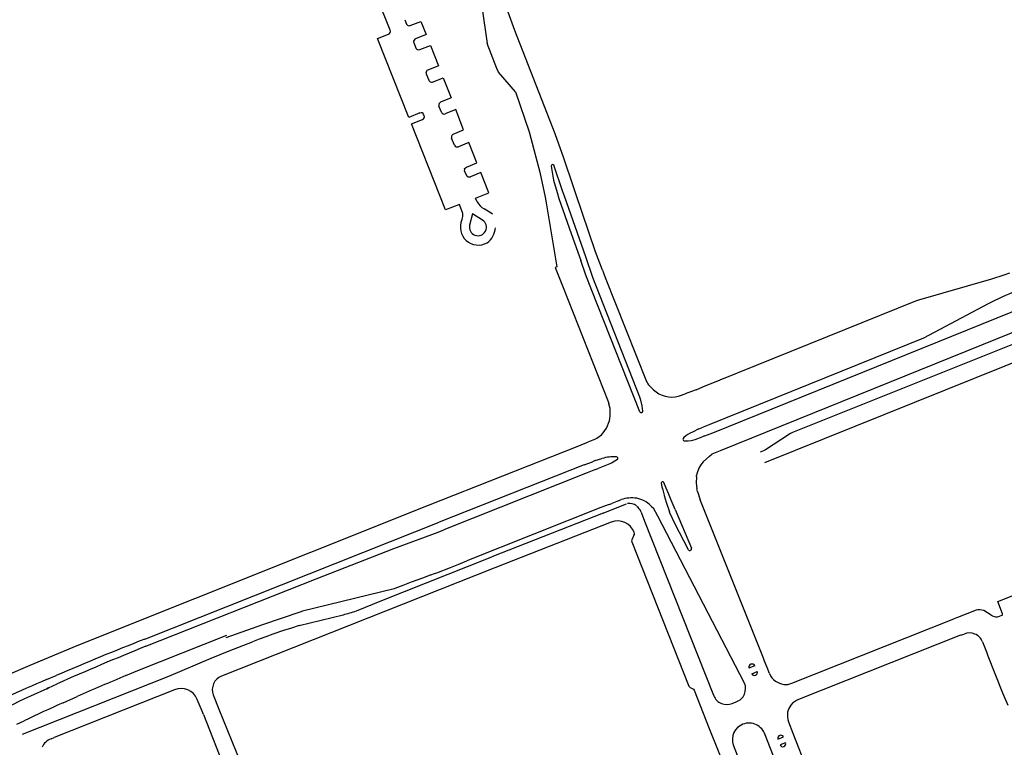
# Model space of a CAD drawing. Extents: x 148869 to 161638, y 453607 to 469810.
# Tile 926 of 1056: x 159127.4 to 159130.77, y 459862.21 to 459864.7. Entities that reach past the tile are written whole.
import ezdxf

# ---------------------------------------------------------------- set-up
doc = ezdxf.new("R2010")
doc.units = 0
doc.layers.add('LKI_V01_KANTRIJWEG', color=252, linetype='CONTINUOUS')

msp = doc.modelspace()

# ---------------------------------------------------------------- linework, layer by layer
at = {"layer": 'LKI_V01_KANTRIJWEG'}
for p, q in [((159128.6638, 459864.6614), (159128.4883, 459865.1076)), ((159128.6638, 459864.6614), (159128.4883, 459865.1076)), ((159128.9773, 459864.7432), (159128.9961, 459864.6167)), ((159128.9773, 459864.7432), (159128.9961, 459864.6167)), ((159128.7139, 459864.6976), (159128.7197, 459864.6829)), ((159128.7139, 459864.6976), (159128.7197, 459864.6829)), ((159128.7197, 459864.6829), (159128.7205, 459864.6815)), ((159128.7197, 459864.6829), (159128.7205, 459864.6815)), ((159128.744, 459864.6212), (159128.7445, 459864.6195)), ((159128.744, 459864.6212), (159128.7445, 459864.6195)), ((159128.7445, 459864.6195), (159128.752, 459864.6007)), ((159128.7445, 459864.6195), (159128.752, 459864.6007)), ((159128.7864, 459864.5144), (159128.787, 459864.5123)), ((159128.7864, 459864.5144), (159128.787, 459864.5123)), ((159128.787, 459864.5123), (159128.7958, 459864.4901)), ((159128.787, 459864.5123), (159128.7958, 459864.4901)), ((159128.8304, 459864.4032), (159128.8308, 459864.4022)), ((159128.8304, 459864.4032), (159128.8308, 459864.4022)), ((159128.7801, 459864.3692), (159128.7783, 459864.3729)), ((159128.7801, 459864.3692), (159128.7783, 459864.3729)), ((159128.8837, 459864.2686), (159128.8742, 459864.2926)), ((159128.8837, 459864.2686), (159128.8742, 459864.2926)), ((159129.2541, 459864.1124), (159129.2252, 459864.1966)), ((159129.2541, 459864.1124), (159129.2252, 459864.1966)), ((159128.9245, 459864.1658), (159128.9186, 459864.1808)), ((159128.9245, 459864.1658), (159128.9186, 459864.1808)), ((159128.9245, 459864.1658), (159128.9252, 459864.1645)), ((159128.9245, 459864.1658), (159128.9252, 459864.1645)), ((159129.2351, 459864.1066), (159129.2412, 459864.0862)), ((159129.2351, 459864.1066), (159129.2412, 459864.0862)), ((159129.2609, 459864.0936), (159129.2541, 459864.1124)), ((159129.2609, 459864.0936), (159129.2541, 459864.1124)), ((159128.9611, 459864.0742), (159128.9562, 459864.087)), ((159128.9611, 459864.0742), (159128.9562, 459864.087)), ((159129.1944, 459864.0906), (159129.1978, 459864.0712)), ((159129.1944, 459864.0906), (159129.1978, 459864.0712)), ((159129.1978, 459864.0712), (159129.2341, 459863.8514)), ((159129.1978, 459864.0712), (159129.2341, 459863.8514)), ((159129.3334, 459863.8858), (159129.2609, 459864.0936)), ((159129.3334, 459863.8858), (159129.2609, 459864.0936)), ((159128.909, 459864.0123), (159128.91, 459864.0145)), ((159128.909, 459864.0123), (159128.91, 459864.0145)), ((159129.2341, 459863.8514), (159129.2287, 459863.8492)), ((159129.2341, 459863.8514), (159129.2287, 459863.8492)), ((159129.2287, 459863.8492), (159129.2558, 459863.7806)), ((159129.2287, 459863.8492), (159129.2558, 459863.7806)), ((159129.3903, 459863.84), (159129.4001, 459863.8156)), ((159129.3903, 459863.84), (159129.4001, 459863.8156)), ((159129.4001, 459863.8156), (159129.5409, 459863.4598)), ((159129.4001, 459863.8156), (159129.5409, 459863.4598)), ((159129.2558, 459863.7806), (159129.41, 459863.3906)), ((159129.2558, 459863.7806), (159129.41, 459863.3906)), ((159129.769, 459863.2842), (159130.9831, 459863.7754)), ((159129.769, 459863.2842), (159130.9831, 459863.7754)), ((159130.7112, 459863.7253), (159130.4898, 459863.6076)), ((159130.7112, 459863.7253), (159130.4898, 459863.6076)), ((159130.9831, 459863.7026), (159129.7934, 459863.2216)), ((159130.9831, 459863.7026), (159129.7934, 459863.2216)), ((159130.4898, 459863.6076), (159129.7578, 459863.3117)), ((159130.4898, 459863.6076), (159129.7578, 459863.3117)), ((159129.6829, 459863.4202), (159129.6738, 459863.4168)), ((159129.6829, 459863.4202), (159129.6738, 459863.4168)), ((159129.7111, 459863.431), (159129.6829, 459863.4202)), ((159129.7111, 459863.431), (159129.6829, 459863.4202)), ((159129.7111, 459863.431), (159129.7346, 459863.4406)), ((159129.7111, 459863.431), (159129.7346, 459863.4406)), ((159129.41, 459863.3906), (159129.4127, 459863.383)), ((159129.41, 459863.3906), (159129.4127, 459863.383)), ((159129.6509, 459863.4088), (159129.6738, 459863.4168)), ((159129.6509, 459863.4088), (159129.6738, 459863.4168)), ((159129.7205, 459863.2971), (159129.6988, 459863.2857)), ((159129.7205, 459863.2971), (159129.6988, 459863.2857)), ((159129.7205, 459863.2971), (159129.7298, 459863.3007)), ((159129.7205, 459863.2971), (159129.7298, 459863.3007)), ((159129.7578, 459863.3117), (159129.7298, 459863.3007)), ((159129.7578, 459863.3117), (159129.7298, 459863.3007)), ((159129.3318, 459863.2479), (159129.3406, 459863.2516)), ((159129.3318, 459863.2479), (159129.3406, 459863.2516)), ((159129.3634, 459863.2608), (159129.3406, 459863.2516)), ((159129.3634, 459863.2608), (159129.3406, 459863.2516)), ((159129.6692, 459863.2674), (159129.6671, 459863.2647)), ((159129.6692, 459863.2674), (159129.6671, 459863.2647)), ((159129.7083, 459863.2611), (159129.7314, 459863.2697)), ((159129.7083, 459863.2611), (159129.7314, 459863.2697)), ((159129.7409, 459863.2733), (159129.7314, 459863.2697)), ((159129.7409, 459863.2733), (159129.7314, 459863.2697)), ((159129.7409, 459863.2733), (159129.769, 459863.2842)), ((159129.7409, 459863.2733), (159129.769, 459863.2842)), ((159128.7952, 459863.0356), (159129.3038, 459863.2366)), ((159128.7952, 459863.0356), (159129.3038, 459863.2366)), ((159129.3038, 459863.2366), (159129.3318, 459863.2479)), ((159129.3038, 459863.2366), (159129.3318, 459863.2479)), ((159129.7934, 459863.2216), (159129.7654, 459863.2102)), ((159129.7934, 459863.2216), (159129.7654, 459863.2102)), ((159129.9421, 459863.2223), (159129.9303, 459863.2179)), ((159129.9421, 459863.2223), (159129.9303, 459863.2179)), ((159129.3283, 459863.1738), (159129.356, 459863.1849)), ((159129.3283, 459863.1738), (159129.356, 459863.1849)), ((159129.3653, 459863.1884), (159129.356, 459863.1849)), ((159129.3653, 459863.1884), (159129.356, 459863.1849)), ((159129.3653, 459863.1884), (159129.3889, 459863.1955)), ((159129.3653, 459863.1884), (159129.3889, 459863.1955)), ((159129.7572, 459863.2041), (159129.7352, 459863.1842)), ((159129.7572, 459863.2041), (159129.7352, 459863.1842)), ((159129.7572, 459863.2041), (159129.7654, 459863.2102)), ((159129.7572, 459863.2041), (159129.7654, 459863.2102)), ((159129.3283, 459863.1738), (159128.8315, 459862.9775)), ((159129.3283, 459863.1738), (159128.8315, 459862.9775)), ((159129.3667, 459863.1578), (159129.3386, 459863.147)), ((159129.3667, 459863.1578), (159129.3386, 459863.147)), ((159129.3667, 459863.1578), (159129.3758, 459863.1616)), ((159129.3667, 459863.1578), (159129.3758, 459863.1616)), ((159129.3987, 459863.1707), (159129.3758, 459863.1616)), ((159129.3987, 459863.1707), (159129.3758, 459863.1616)), ((159129.3386, 459863.147), (159128.8478, 459862.9522)), ((159129.3386, 459863.147), (159128.8478, 459862.9522)), ((159129.712, 459863.133), (159129.7116, 459863.1122)), ((159129.712, 459863.133), (159129.7116, 459863.1122)), ((159129.712, 459863.133), (159129.712, 459863.1372)), ((159129.712, 459863.133), (159129.712, 459863.1372)), ((159129.5968, 459863.0887), (159129.6016, 459863.0707)), ((159129.5968, 459863.0887), (159129.6016, 459863.0707)), ((159129.609, 459863.0938), (159129.6008, 459863.1136)), ((159129.609, 459863.0938), (159129.6008, 459863.1136)), ((159129.6168, 459863.0758), (159129.609, 459863.0938)), ((159129.6168, 459863.0758), (159129.609, 459863.0938)), ((159129.7116, 459863.1122), (159129.7134, 459863.0916)), ((159129.7116, 459863.1122), (159129.7134, 459863.0916)), ((159129.7156, 459863.0834), (159129.7134, 459863.0916)), ((159129.7156, 459863.0834), (159129.7134, 459863.0916)), ((159129.7156, 459863.0834), (159129.7253, 459863.0541)), ((159129.7156, 459863.0834), (159129.7253, 459863.0541)), ((159129.4453, 459863.051), (159129.4225, 459863.0422)), ((159129.4453, 459863.051), (159129.4225, 459863.0422)), ((159129.4453, 459863.051), (159129.4544, 459863.0552)), ((159129.4453, 459863.051), (159129.4544, 459863.0552)), ((159129.6016, 459863.0707), (159129.6021, 459863.0689)), ((159129.6016, 459863.0707), (159129.6021, 459863.0689)), ((159129.6021, 459863.0689), (159129.6084, 459863.0463)), ((159129.6021, 459863.0689), (159129.6084, 459863.0463)), ((159129.6261, 459863.0532), (159129.6168, 459863.0758)), ((159129.6261, 459863.0532), (159129.6168, 459863.0758)), ((159129.6396, 459863.0213), (159129.6261, 459863.0532)), ((159129.6396, 459863.0213), (159129.6261, 459863.0532)), ((159129.3851, 459863.0276), (159128.9263, 459862.8455)), ((159129.3851, 459863.0276), (159128.9263, 459862.8455)), ((159129.4133, 459863.0387), (159129.3851, 459863.0276)), ((159129.4133, 459863.0387), (159129.3851, 459863.0276)), ((159129.393, 459863.0087), (159129.4236, 459863.0207)), ((159129.393, 459863.0087), (159129.4236, 459863.0207)), ((159129.4133, 459863.0387), (159129.4225, 459863.0422)), ((159129.4133, 459863.0387), (159129.4225, 459863.0422)), ((159129.4236, 459863.0207), (159129.4725, 459863.0402)), ((159129.4236, 459863.0207), (159129.4725, 459863.0402)), ((159129.5589, 459863.032), (159129.5649, 459863.0256)), ((159129.5589, 459863.032), (159129.5649, 459863.0256)), ((159129.5806, 459862.9989), (159129.5649, 459863.0256)), ((159129.5806, 459862.9989), (159129.5649, 459863.0256)), ((159129.6084, 459863.0463), (159129.6204, 459863.0137)), ((159129.6084, 459863.0463), (159129.6204, 459863.0137)), ((159129.6396, 459863.0213), (159129.6955, 459862.8884)), ((159129.6396, 459863.0213), (159129.6955, 459862.8884)), ((159129.393, 459863.0087), (159129.0119, 459862.8587)), ((159129.393, 459863.0087), (159129.0119, 459862.8587)), ((159129.5229, 459863.0119), (159129.5218, 459863.0147)), ((159129.5229, 459863.0119), (159129.5218, 459863.0147)), ((159129.5229, 459863.0119), (159129.5348, 459862.981)), ((159129.5229, 459863.0119), (159129.5348, 459862.981)), ((159129.8769, 459862.427), (159129.5806, 459862.9989)), ((159129.8769, 459862.427), (159129.5806, 459862.9989)), ((159129.4209, 459862.9784), (159129.0226, 459862.822)), ((159129.4209, 459862.9784), (159129.0226, 459862.822)), ((159129.5348, 459862.981), (159129.7682, 459862.392)), ((159129.5348, 459862.981), (159129.7682, 459862.392)), ((159129.4994, 459862.9358), (159129.4912, 459862.9173)), ((159129.4994, 459862.9358), (159129.4912, 459862.9173)), ((159129.4907, 459862.9109), (159129.6868, 459862.4168)), ((159129.4907, 459862.9109), (159129.6868, 459862.4168)), ((159129.693, 459862.8824), (159129.6906, 459862.8809)), ((159129.693, 459862.8824), (159129.6906, 459862.8809)), ((159128.6351, 459862.7101), (159129.0119, 459862.8587)), ((159128.6351, 459862.7101), (159129.0119, 459862.8587)), ((159129.0226, 459862.822), (159128.0865, 459862.4512)), ((159129.0226, 459862.822), (159128.0865, 459862.4512)), ((159128.8232, 459862.8046), (159128.8705, 459862.8233)), ((159128.8232, 459862.8046), (159128.8705, 459862.8233)), ((159128.8705, 459862.8233), (159128.8984, 459862.8344)), ((159128.8705, 459862.8233), (159128.8984, 459862.8344)), ((159128.8984, 459862.8344), (159128.9263, 459862.8455)), ((159128.8984, 459862.8344), (159128.9263, 459862.8455)), ((159128.7779, 459862.7879), (159128.7358, 459862.7721)), ((159128.7779, 459862.7879), (159128.7358, 459862.7721)), ((159128.803, 459862.7972), (159128.7779, 459862.7879)), ((159128.803, 459862.7972), (159128.7779, 459862.7879)), ((159128.803, 459862.7972), (159128.8154, 459862.8017)), ((159128.803, 459862.7972), (159128.8154, 459862.8017)), ((159128.8154, 459862.8017), (159128.8193, 459862.8031)), ((159128.8154, 459862.8017), (159128.8193, 459862.8031)), ((159128.8193, 459862.8031), (159128.8232, 459862.8046)), ((159128.8193, 459862.8031), (159128.8232, 459862.8046)), ((159128.7075, 459862.7615), (159128.6793, 459862.7507)), ((159128.7075, 459862.7615), (159128.6793, 459862.7507)), ((159128.7358, 459862.7721), (159128.7075, 459862.7615)), ((159128.7358, 459862.7721), (159128.7075, 459862.7615)), ((159128.5479, 459862.6747), (159128.6351, 459862.7101)), ((159128.5479, 459862.6747), (159128.6351, 459862.7101)), ((159128.3525, 459862.6238), (159128.5033, 459862.6611)), ((159128.3525, 459862.6238), (159128.5033, 459862.6611)), ((159130.039, 459862.4274), (159130.5937, 459862.6475)), ((159130.039, 459862.4274), (159130.5937, 459862.6475)), ((159130.6059, 459862.6516), (159130.5937, 459862.6475)), ((159130.6059, 459862.6516), (159130.5937, 459862.6475)), ((159130.6696, 459862.6771), (159130.6059, 459862.6516)), ((159130.6696, 459862.6771), (159130.6059, 459862.6516)), ((159130.7217, 459862.6594), (159130.696, 459862.6751)), ((159130.7217, 459862.6594), (159130.696, 459862.6751)), ((159130.7581, 459862.659), (159130.7506, 459862.6567)), ((159130.7581, 459862.659), (159130.7506, 459862.6567)), ((159128.3255, 459862.6153), (159128.2987, 459862.6066)), ((159128.3255, 459862.6153), (159128.2987, 459862.6066)), ((159128.3525, 459862.6238), (159128.3255, 459862.6153)), ((159128.3525, 459862.6238), (159128.3255, 459862.6153)), ((159127.8001, 459862.4697), (159128.1046, 459862.5907)), ((159127.8001, 459862.4697), (159128.1046, 459862.5907)), ((159128.2154, 459862.5773), (159128.1927, 459862.5684)), ((159128.2154, 459862.5773), (159128.1927, 459862.5684)), ((159128.2383, 459862.5858), (159128.2154, 459862.5773)), ((159128.2383, 459862.5858), (159128.2154, 459862.5773)), ((159128.2621, 459862.5942), (159128.2383, 459862.5858)), ((159128.2621, 459862.5942), (159128.2383, 459862.5858)), ((159128.2987, 459862.6066), (159128.2621, 459862.5942)), ((159128.2987, 459862.6066), (159128.2621, 459862.5942)), ((159130.6167, 459862.5906), (159130.062, 459862.3713)), ((159130.6167, 459862.5906), (159130.062, 459862.3713)), ((159130.6167, 459862.5906), (159130.6288, 459862.5944)), ((159130.6167, 459862.5906), (159130.6288, 459862.5944)), ((159128.1128, 459862.5377), (159128.1927, 459862.5684)), ((159128.1128, 459862.5377), (159128.1927, 459862.5684)), ((159130.6916, 459862.5684), (159130.7053, 459862.5337)), ((159130.6916, 459862.5684), (159130.7053, 459862.5337)), ((159130.7053, 459862.5337), (159130.7103, 459862.5207)), ((159130.7053, 459862.5337), (159130.7103, 459862.5207)), ((159130.7103, 459862.5207), (159130.7606, 459862.3941)), ((159130.7103, 459862.5207), (159130.7606, 459862.3941)), ((159129.9122, 459862.4865), (159129.892, 459862.4784)), ((159129.9122, 459862.4865), (159129.892, 459862.4784)), ((159129.9542, 459862.4807), (159129.9458, 459862.5019)), ((159129.9542, 459862.4807), (159129.9458, 459862.5019)), ((159129.9619, 459862.46), (159129.9542, 459862.4807)), ((159129.9619, 459862.46), (159129.9542, 459862.4807)), ((159127.4866, 459862.439), (159127.5207, 459862.4536)), ((159127.4866, 459862.439), (159127.5207, 459862.4536)), ((159127.7592, 459862.4527), (159127.8001, 459862.4697)), ((159127.7592, 459862.4527), (159127.8001, 459862.4697)), ((159129.9021, 459862.4591), (159129.9205, 459862.4667)), ((159129.9021, 459862.4591), (159129.9205, 459862.4667)), ((159127.4943, 459862.4111), (159127.4878, 459862.408)), ((159127.4878, 459862.408), (159127.4943, 459862.4111)), ((159127.4943, 459862.4111), (159127.4878, 459862.408)), ((159127.4878, 459862.408), (159127.4943, 459862.4111)), ((159127.4943, 459862.4111), (159127.5234, 459862.4244)), ((159127.4943, 459862.4111), (159127.5234, 459862.4244)), ((159129.6913, 459862.4118), (159129.702, 459862.406)), ((159129.6913, 459862.4118), (159129.702, 459862.406)), ((159127.4878, 459862.408), (159127.4318, 459862.3825)), ((159127.4878, 459862.408), (159127.4318, 459862.3825)), ((159127.9248, 459862.404), (159127.5135, 459862.2409)), ((159127.9248, 459862.404), (159127.5135, 459862.2409)), ((159127.544, 459862.3598), (159127.5919, 459862.3812)), ((159127.544, 459862.3598), (159127.5919, 459862.3812)), ((159128.0582, 459862.3868), (159128.0772, 459862.3378)), ((159128.0582, 459862.3868), (159128.0772, 459862.3378)), ((159129.7682, 459862.392), (159129.7717, 459862.3836)), ((159129.7682, 459862.392), (159129.7717, 459862.3836)), ((159130.7606, 459862.3941), (159130.7779, 459862.3516)), ((159130.7606, 459862.3941), (159130.7779, 459862.3516)), ((159129.835, 459862.3577), (159129.8489, 459862.3633)), ((159129.835, 459862.3577), (159129.8489, 459862.3633)), ((159128.0243, 459862.3197), (159128.3342, 459861.5383)), ((159128.0243, 459862.3197), (159128.3342, 459861.5383)), ((159127.3853, 459862.2862), (159127.4109, 459862.2982)), ((159127.3853, 459862.2862), (159127.4109, 459862.2982)), ((159130.0277, 459862.2947), (159130.0429, 459862.2554)), ((159130.0277, 459862.2947), (159130.0429, 459862.2554)), ((159127.5028, 459862.2366), (159127.5135, 459862.2409)), ((159127.5028, 459862.2366), (159127.5135, 459862.2409)), ((159129.7557, 459862.2719), (159129.8153, 459862.1265)), ((159129.7557, 459862.2719), (159129.8153, 459862.1265)), ((159130.303, 459861.3514), (159129.9472, 459862.2498)), ((159130.303, 459861.3514), (159129.9472, 459862.2498)), ((159129.9912, 459862.2356), (159130.0107, 459862.2431)), ((159129.9912, 459862.2356), (159130.0107, 459862.2431)), ((159130.0429, 459862.2554), (159130.1682, 459861.9374)), ((159130.0429, 459862.2554), (159130.1682, 459861.9374)), ((159129.8377, 459862.2157), (159130.1968, 459861.3109)), ((159129.8377, 459862.2157), (159130.1968, 459861.3109)), ((159130.0176, 459862.2229), (159129.9987, 459862.2157)), ((159130.0176, 459862.2229), (159129.9987, 459862.2157))]:
    msp.add_line(p, q, dxfattribs=at)
for points in [[(159129.298, 459864.1055), (159129.291, 459864.1254), (159129.2586, 459864.224), (159129.2282, 459864.3072), (159129.0906, 459864.6601), (159129.0415, 459864.7964)], [(159129.298, 459864.1055), (159129.291, 459864.1254), (159129.2586, 459864.224), (159129.2282, 459864.3072), (159129.0906, 459864.6601), (159129.0415, 459864.7964)], [(159128.7325, 459864.6773), (159128.7687, 459864.692), (159128.7872, 459864.6464), (159128.7508, 459864.6323)], [(159128.7325, 459864.6773), (159128.7687, 459864.692), (159128.7872, 459864.6464), (159128.7508, 459864.6323)], [(159128.7656, 459864.3783), (159128.7276, 459864.3633), (159128.6204, 459864.6336), (159128.6584, 459864.6486)], [(159128.7656, 459864.3783), (159128.7276, 459864.3633), (159128.6204, 459864.6336), (159128.6584, 459864.6486)], [(159128.7654, 459864.5951), (159128.8017, 459864.6089), (159128.8297, 459864.5401), (159128.7926, 459864.5254)], [(159128.7654, 459864.5951), (159128.8017, 459864.6089), (159128.8297, 459864.5401), (159128.7926, 459864.5254)], [(159129.0926, 459864.4508), (159129.0344, 459864.5186), (159129.029, 459864.5304), (159128.9961, 459864.6167)], [(159129.0926, 459864.4508), (159129.0344, 459864.5186), (159129.029, 459864.5304), (159128.9961, 459864.6167)], [(159128.8086, 459864.4842), (159128.8454, 459864.4989), (159128.8728, 459864.4299), (159128.8364, 459864.4151)], [(159128.8086, 459864.4842), (159128.8454, 459864.4989), (159128.8728, 459864.4299), (159128.8364, 459864.4151)], [(159129.0926, 459864.4508), (159129.1393, 459864.3137), (159129.1558, 459864.2534), (159129.1757, 459864.1762), (159129.1944, 459864.0906)], [(159129.0926, 459864.4508), (159129.1393, 459864.3137), (159129.1558, 459864.2534), (159129.1757, 459864.1762), (159129.1944, 459864.0906)], [(159128.8401, 459864.3801), (159128.8391, 459864.3811), (159128.8308, 459864.4022)], [(159128.8401, 459864.3801), (159128.8391, 459864.3811), (159128.8308, 459864.4022)], [(159128.8795, 459864.3058), (159128.9151, 459864.3204), (159128.8886, 459864.3898), (159128.8525, 459864.3758)], [(159128.8795, 459864.3058), (159128.9151, 459864.3204), (159128.8886, 459864.3898), (159128.8525, 459864.3758)], [(159128.9125, 459864.0344), (159128.9008, 459864.0654), (159128.8533, 459864.0464), (159128.7367, 459864.3408), (159128.7744, 459864.3561)], [(159128.9125, 459864.0344), (159128.9008, 459864.0654), (159128.8533, 459864.0464), (159128.7367, 459864.3408), (159128.7744, 459864.3561)], [(159128.9184, 459864.1886), (159128.9245, 459864.1933), (159128.9608, 459864.2083), (159128.9333, 459864.277), (159128.8972, 459864.2629)], [(159128.9184, 459864.1886), (159128.9245, 459864.1933), (159128.9608, 459864.2083), (159128.9333, 459864.277), (159128.8972, 459864.2629)], [(159129.2152, 459864.1961), (159129.2232, 459864.1483), (159129.2351, 459864.1066)], [(159129.2152, 459864.1961), (159129.2232, 459864.1483), (159129.2351, 459864.1066)], [(159128.9562, 459864.087), (159129.0014, 459864.1054), (159128.974, 459864.1742), (159128.9383, 459864.1601)], [(159128.9562, 459864.087), (159129.0014, 459864.1054), (159128.974, 459864.1742), (159128.9383, 459864.1601)], [(159129.3903, 459863.84), (159129.3669, 459863.9037), (159129.298, 459864.1055)], [(159129.3903, 459863.84), (159129.3669, 459863.9037), (159129.298, 459864.1055)], [(159129.2412, 459864.0862), (159129.283, 459863.966), (159129.3166, 459863.8739)], [(159129.2412, 459864.0862), (159129.283, 459863.966), (159129.3166, 459863.8739)], [(159128.9796, 459864.0117), (159128.9456, 459864.0334), (159128.9358, 459863.9943)], [(159128.9796, 459864.0117), (159128.9456, 459864.0334), (159128.9358, 459863.9943)], [(159129.0136, 459864.0323), (159129.0126, 459864.033), (159128.985, 459864.0504)], [(159129.0136, 459864.0323), (159129.0126, 459864.033), (159128.985, 459864.0504)], [(159129.5186, 459863.3555), (159129.3539, 459863.7709), (159129.3328, 459863.8264), (159129.3166, 459863.8739)], [(159129.5186, 459863.3555), (159129.3539, 459863.7709), (159129.3328, 459863.8264), (159129.3166, 459863.8739)], [(159129.5289, 459863.358), (159129.527, 459863.3759), (159129.5222, 459863.3954), (159129.5189, 459863.4053), (159129.3579, 459863.8154), (159129.3334, 459863.8858)], [(159129.5289, 459863.358), (159129.527, 459863.3759), (159129.5222, 459863.3954), (159129.5189, 459863.4053), (159129.3579, 459863.8154), (159129.3334, 459863.8858)], [(159129.7346, 459863.4406), (159130.4637, 459863.7353), (159130.4732, 459863.7384), (159130.7232, 459863.8107), (159130.7658, 459863.8246), (159130.7848, 459863.8314)], [(159129.7346, 459863.4406), (159130.4637, 459863.7353), (159130.4732, 459863.7384), (159130.7232, 459863.8107), (159130.7658, 459863.8246), (159130.7848, 459863.8314)], [(159130.9831, 459863.6613), (159130.0415, 459863.2853), (159130.0343, 459863.2818), (159129.949, 459863.2258), (159129.9421, 459863.2223)], [(159130.9831, 459863.6613), (159130.0415, 459863.2853), (159130.0343, 459863.2818), (159129.949, 459863.2258), (159129.9421, 459863.2223)], [(159131.0015, 459863.6044), (159130.9727, 459863.5938), (159129.9452, 459863.1815)], [(159131.0015, 459863.6044), (159130.9727, 459863.5938), (159129.9452, 459863.1815)], [(159129.6703, 459863.2558), (159129.6845, 459863.2558), (159129.6948, 459863.257), (159129.7083, 459863.2611)], [(159129.6703, 459863.2558), (159129.6845, 459863.2558), (159129.6948, 459863.257), (159129.7083, 459863.2611)], [(159129.442, 459863.1925), (159129.4211, 459863.1803), (159129.3987, 459863.1707)], [(159129.442, 459863.1925), (159129.4211, 459863.1803), (159129.3987, 459863.1707)], [(159129.5914, 459863.111), (159129.5936, 459863.0992), (159129.5968, 459863.0887)], [(159129.5914, 459863.111), (159129.5936, 459863.0992), (159129.5968, 459863.0887)], [(159129.5412, 459863.0463), (159129.5403, 459863.0479), (159129.5285, 459863.0527), (159129.5081, 459863.0595)], [(159129.5412, 459863.0463), (159129.5403, 459863.0479), (159129.5285, 459863.0527), (159129.5081, 459863.0595)], [(159129.9458, 459862.5019), (159129.9415, 459862.5119), (159129.7253, 459863.0541)], [(159129.9458, 459862.5019), (159129.9415, 459862.5119), (159129.7253, 459863.0541)], [(159127.1811, 459862.3766), (159127.3557, 459862.4552), (159127.3569, 459862.4562), (159127.4311, 459862.4884), (159127.5919, 459862.5562), (159128.7952, 459863.0356)], [(159127.1811, 459862.3766), (159127.3557, 459862.4552), (159127.3569, 459862.4562), (159127.4311, 459862.4884), (159127.5919, 459862.5562), (159128.7952, 459863.0356)], [(159129.5589, 459863.032), (159129.5503, 459863.04), (159129.5412, 459863.0463)], [(159129.5589, 459863.032), (159129.5503, 459863.04), (159129.5412, 459863.0463)], [(159129.6846, 459862.8831), (159129.6388, 459862.9737), (159129.6214, 459863.0097), (159129.6204, 459863.0137)], [(159129.6846, 459862.8831), (159129.6388, 459862.9737), (159129.6214, 459863.0097), (159129.6204, 459863.0137)], [(159127.8238, 459862.5777), (159128.6645, 459862.9117), (159128.8315, 459862.9775)], [(159127.8238, 459862.5777), (159128.6645, 459862.9117), (159128.8315, 459862.9775)], [(159127.8274, 459862.5531), (159128.4104, 459862.7834), (159128.6759, 459862.8873), (159128.8277, 459862.9442), (159128.8478, 459862.9522)], [(159127.8274, 459862.5531), (159128.4104, 459862.7834), (159128.6759, 459862.8873), (159128.8277, 459862.9442), (159128.8478, 459862.9522)], [(159128.6793, 459862.7507), (159128.6772, 459862.7499), (159128.3636, 459862.6729), (159128.354, 459862.67), (159128.2268, 459862.626), (159128.1016, 459862.5818)], [(159128.6793, 459862.7507), (159128.6772, 459862.7499), (159128.3636, 459862.6729), (159128.354, 459862.67), (159128.2268, 459862.626), (159128.1016, 459862.5818)], [(159130.7605, 459862.6641), (159130.7439, 459862.7066), (159130.9078, 459862.7713), (159130.9225, 459862.7337)], [(159130.7605, 459862.6641), (159130.7439, 459862.7066), (159130.9078, 459862.7713), (159130.9225, 459862.7337)], [(159127.4052, 459862.2521), (159127.9062, 459862.451), (159128.0508, 459862.5129), (159128.1128, 459862.5377)], [(159127.4052, 459862.2521), (159127.9062, 459862.451), (159128.0508, 459862.5129), (159128.1128, 459862.5377)], [(159129.702, 459862.406), (159129.7042, 459862.4027), (159129.7557, 459862.2719)], [(159129.702, 459862.406), (159129.7042, 459862.4027), (159129.7557, 459862.2719)], [(159128.0243, 459862.3197), (159128.0197, 459862.3313), (159128.0031, 459862.3713)], [(159128.0243, 459862.3197), (159128.0197, 459862.3313), (159128.0031, 459862.3713)], [(159128.0772, 459862.3378), (159128.1362, 459862.1914), (159128.1852, 459862.0662), (159128.387, 459861.5565)], [(159128.0772, 459862.3378), (159128.1362, 459862.1914), (159128.1852, 459862.0662), (159128.387, 459861.5565)]]:
    msp.add_lwpolyline(points, dxfattribs=at)
for centre, radius, start, end in [((159128.7291, 459864.687), 0.0103, 212.4997, 289.0646), ((159128.7291, 459864.687), 0.0103, 212.4997, 289.0646), ((159128.6553, 459864.6575), 0.00939, 289.1372, 24.736), ((159128.6553, 459864.6575), 0.00939, 289.1372, 24.736), ((159128.7542, 459864.6226), 0.0103, 109.3197, 188.1046), ((159128.7542, 459864.6226), 0.0103, 109.3197, 188.1046), ((159128.7615, 459864.6047), 0.0103, 202.7229, 292.2253), ((159128.7615, 459864.6047), 0.0103, 202.7229, 292.2253), ((159128.7966, 459864.5158), 0.0104, 113.0183, 187.7513), ((159128.7966, 459864.5158), 0.0104, 113.0183, 187.7513), ((159128.8057, 459864.4948), 0.011, 205.3983, 285.1082), ((159128.8057, 459864.4948), 0.011, 205.3983, 285.1082), ((159128.8396, 459864.4061), 0.00959, 109.4372, 197.2401), ((159128.8396, 459864.4061), 0.00959, 109.4372, 197.2401), ((159128.7693, 459864.3695), 0.00956, 20.7546, 113.1752), ((159128.7693, 459864.3695), 0.00956, 20.7546, 113.1752), ((159128.7703, 459864.3657), 0.0104, 293.0095, 19.9614), ((159128.7703, 459864.3657), 0.0104, 293.0095, 19.9614), ((159128.8481, 459864.3832), 0.00863, 201.3563, 300.3932), ((159128.8481, 459864.3832), 0.00863, 201.3563, 300.3932), ((159128.8838, 459864.2964), 0.0103, 114.94, 185.6297), ((159128.8838, 459864.2964), 0.0103, 114.94, 185.6297), ((159128.8817, 459864.2958), 0.0082, 182.5207, 202.7527), ((159128.8817, 459864.2958), 0.0082, 182.5207, 202.7527), ((159128.8932, 459864.2723), 0.0102, 201.3456, 292.8733), ((159128.8932, 459864.2723), 0.0102, 201.3456, 292.8733), ((159129.2202, 459864.197), 0.00504, 355.7267, 190.1182), ((159129.2202, 459864.197), 0.00504, 355.7267, 190.1182), ((159128.9126, 459864.1846), 0.00704, 327.8011, 35.1365), ((159128.9126, 459864.1846), 0.00704, 327.8011, 35.1365), ((159128.9347, 459864.1712), 0.0117, 214.9994, 287.6075), ((159128.9347, 459864.1712), 0.0117, 214.9994, 287.6075), ((159129.0132, 459864.1026), 0.0593, 208.6112, 241.6291), ((159129.0132, 459864.1026), 0.0593, 208.6112, 241.6291), ((159128.8768, 459864.0288), 0.0362, 336.7655, 8.878), ((159128.8768, 459864.0288), 0.0362, 336.7655, 8.878), ((159128.9655, 459863.9878), 0.0616, 156.6061, 299.3312), ((159128.9655, 459863.9878), 0.0616, 156.6061, 299.3312), ((159128.964, 459863.9872), 0.0291, 165.86, 57.5173), ((159128.964, 459863.9872), 0.0291, 165.86, 57.5173), ((159128.9522, 459863.992), 0.0724, 306.9347, 354.9693), ((159128.9522, 459863.992), 0.0724, 306.9347, 354.9693), ((159131.1267, 459862.9346), 0.8932, 111.035, 117.72), ((159131.1267, 459862.9346), 0.8932, 111.035, 117.72), ((159129.6298, 459863.5099), 0.1021, 209.4164, 230.7083), ((159129.6298, 459863.5099), 0.1021, 209.4164, 230.7083), ((159129.6289, 459863.5006), 0.0944, 227.6021, 283.5119), ((159129.6289, 459863.5006), 0.0944, 227.6021, 283.5119), ((159129.311, 459863.3514), 0.1065, 340.996, 17.221), ((159129.311, 459863.3514), 0.1065, 340.996, 17.221), ((159129.5235, 459863.358), 0.00544, 207.5168, 0.2666), ((159129.5235, 459863.358), 0.00544, 207.5168, 0.2666), ((159129.3222, 459863.3451), 0.0938, 296.0496, 342.4147), ((159129.3222, 459863.3451), 0.0938, 296.0496, 342.4147), ((159129.7334, 459863.1969), 0.0953, 111.3275, 132.3409), ((159129.7334, 459863.1969), 0.0953, 111.3275, 132.3409), ((159129.6724, 459863.2615), 0.00615, 148.8783, 250.2755), ((159129.6724, 459863.2615), 0.00615, 148.8783, 250.2755), ((159129.4284, 459863.0684), 0.1331, 85.6583, 107.2404), ((159129.4284, 459863.0684), 0.1331, 85.6583, 107.2404), ((159129.4385, 459863.1961), 0.00501, 313.6462, 90.3448), ((159129.4385, 459863.1961), 0.00501, 313.6462, 90.3448), ((159129.8173, 459863.1146), 0.1077, 139.7017, 167.8625), ((159129.8173, 459863.1146), 0.1077, 139.7017, 167.8625), ((159129.5964, 459863.1113), 0.005, 27.9987, 183.3445), ((159129.5964, 459863.1113), 0.005, 27.9987, 183.3445), ((159129.4903, 459862.9435), 0.1174, 81.2502, 107.7968), ((159129.4903, 459862.9435), 0.1174, 81.2502, 107.7968), ((159129.483, 459863.0046), 0.0377, 49.6305, 100.2734), ((159129.483, 459863.0046), 0.0377, 49.6305, 100.2734), ((159129.4895, 459863.0024), 0.0346, 20.9489, 56.6912), ((159129.4895, 459863.0024), 0.0346, 20.9489, 56.6912), ((159129.4421, 459862.9203), 0.0618, 21.6816, 110.0478), ((159129.4421, 459862.9203), 0.0618, 21.6816, 110.0478), ((159129.4999, 459862.9134), 0.0095, 155.8996, 195.3304), ((159129.4999, 459862.9134), 0.0095, 155.8996, 195.3304), ((159129.4893, 459862.9398), 0.0108, 338.6125, 18.092), ((159129.4893, 459862.9398), 0.0108, 338.6125, 18.092), ((159129.6889, 459862.8856), 0.00502, 210.4906, 289.635), ((159129.6889, 459862.8856), 0.00502, 210.4906, 289.635), ((159129.6908, 459862.8868), 0.00494, 295.993, 18.4422), ((159129.6908, 459862.8868), 0.00494, 295.993, 18.4422), ((159128.412, 459863.0409), 0.3906, 283.5274, 290.3614), ((159128.412, 459863.0409), 0.3906, 283.5274, 290.3614), ((159130.6798, 459862.6365), 0.0419, 67.2387, 104.0403), ((159130.6798, 459862.6365), 0.0419, 67.2387, 104.0403), ((159130.7384, 459862.6826), 0.0286, 234.2313, 295.2263), ((159130.7384, 459862.6826), 0.0286, 234.2313, 295.2263), ((159130.7569, 459862.6626), 0.00381, 287.6795, 22.1258), ((159130.7569, 459862.6626), 0.00381, 287.6795, 22.1258), ((159131.8487, 459852.3162), 11.0226, 111.41655, 113.11961), ((159131.8487, 459852.3162), 11.0226, 111.41655, 113.11961), ((159130.6482, 459862.5522), 0.0464, 20.4083, 114.6581), ((159130.6482, 459862.5522), 0.0464, 20.4083, 114.6581), ((159131.0947, 459854.4083), 8.7757, 111.85802, 114.01368), ((159131.0947, 459854.4083), 8.7757, 111.85802, 114.01368), ((159129.9026, 459862.4812), 0.011, 28.8288, 194.9499), ((159129.9026, 459862.4812), 0.011, 28.8288, 194.9499), ((159130.6292, 459855.5078), 7.5145, 112.45317, 113.84065), ((159130.6292, 459855.5078), 7.5145, 112.45317, 113.84065), ((159128.1049, 459862.4047), 0.0501, 111.5868, 200.9756), ((159128.1049, 459862.4047), 0.0501, 111.5868, 200.9756), ((159129.9112, 459862.4631), 0.00994, 203.6906, 21.0257), ((159129.9112, 459862.4631), 0.00994, 203.6906, 21.0257), ((159130.0253, 459862.4887), 0.0696, 204.3752, 232.2559), ((159130.0253, 459862.4887), 0.0696, 204.3752, 232.2559), ((159131.8143, 459852.3245), 11.0014, 113.16467, 114.70156), ((159131.8143, 459852.3245), 11.0014, 113.16467, 114.70156), ((159129.6962, 459862.4207), 0.0103, 202.7563, 241.1172), ((159129.6962, 459862.4207), 0.0103, 202.7563, 241.1172), ((159129.8332, 459862.4082), 0.0475, 289.2999, 23.3489), ((159129.8332, 459862.4082), 0.0475, 289.2999, 23.3489), ((159130.0238, 459862.4991), 0.0773, 237.8503, 260.9161), ((159130.0238, 459862.4991), 0.0773, 237.8503, 260.9161), ((159130.0194, 459862.4604), 0.0384, 258.3986, 300.7435), ((159130.0194, 459862.4604), 0.0384, 258.3986, 300.7435), ((159130.6029, 459855.6042), 7.4833, 115.0721, 117.75032), ((159130.6029, 459855.6042), 7.4833, 115.0721, 117.75032), ((159127.9475, 459862.3482), 0.0602, 22.5456, 112.1524), ((159127.9475, 459862.3482), 0.0602, 22.5456, 112.1524), ((159129.8162, 459862.402), 0.0482, 202.5539, 292.9593), ((159129.8162, 459862.402), 0.0482, 202.5539, 292.9593), ((159129.5038, 459857.9482), 4.8273, 113.9525, 115.6933), ((159129.5038, 459857.9482), 4.8273, 113.9525, 115.6933), ((159130.0937, 459862.31), 0.0715, 144.2269, 165.4819), ((159130.0937, 459862.31), 0.0715, 144.2269, 165.4819), ((159130.0887, 459862.3079), 0.0688, 112.807, 140.2946), ((159130.0887, 459862.3079), 0.0688, 112.807, 140.2946), ((159130.0918, 459862.3175), 0.068, 171.1886, 199.6254), ((159130.0918, 459862.3175), 0.068, 171.1886, 199.6254), ((159129.8925, 459862.2328), 0.0574, 111.2539, 197.2988), ((159129.8925, 459862.2328), 0.0574, 111.2539, 197.2988), ((159129.8925, 459862.2328), 0.0574, 17.2565, 111.2384), ((159129.8925, 459862.2328), 0.0574, 17.2565, 111.2384), ((159130.0012, 459862.2386), 0.0104, 25.2911, 196.685), ((159130.0012, 459862.2386), 0.0104, 25.2911, 196.685), ((159127.5232, 459862.1832), 0.0569, 132.9027, 154.8482), ((159127.5232, 459862.1832), 0.0569, 132.9027, 154.8482), ((159127.5244, 459862.1823), 0.0584, 111.763, 133.2198), ((159127.5244, 459862.1823), 0.0584, 111.763, 133.2198), ((159130.008, 459862.2196), 0.0101, 202.6882, 18.8672), ((159130.008, 459862.2196), 0.0101, 202.6882, 18.8672)]:
    msp.add_arc(centre, radius, start, end, dxfattribs=at)

doc.saveas('drawing.dxf')
